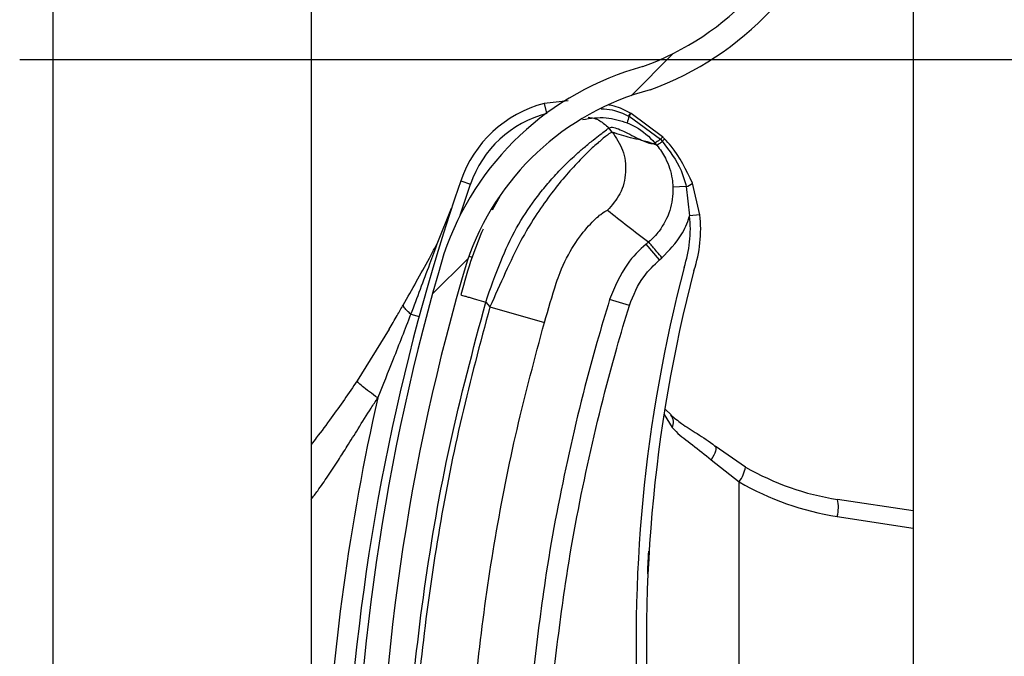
# Model space of a CAD drawing. Header units: inches. Extents: x 170 to 284, y 215 to 248.
# Tile 310 of 656: x 186.1024 to 186.2004, y 243.6049 to 243.6682. Entities that reach past the tile are written whole.
import ezdxf

# ---------------------------------------------------------------- set-up
doc = ezdxf.new("R2010")
doc.units = ezdxf.units.IN
doc.header["$LTSCALE"] = 0.25
doc.header["$MEASUREMENT"] = 0
doc.layers.add('ANNOTATIONS', color=1, linetype='Continuous')
doc.layers.add('LH BENCH MOUNT', color=7, linetype='Continuous')
doc.styles.add('ARIAL', font='arial.ttf', dxfattribs={"height": 0.09375})
doc.dimstyles.new('STANDARD$0', dxfattribs={"dimtxt": 0.09375, "dimasz": 0.09375, "dimexe": 0.03125, "dimexo": 0.046875, "dimgap": 0.09, "dimtad": 0, "dimtih": 1, "dimtoh": 1, "dimdec": 4, "dimzin": 0, "dimdsep": 46, "dimtxsty": 'ARIAL', "dimcen": 0.09, "dimadec": 0, "dimazin": 0, "dimtfac": 1, "dimtdec": 4, "dimtofl": 0, "dimtmove": 0, "dimatfit": 1, "dimfxl": 1, "dimtolj": 1, "dimtzin": 0, "dimarcsym": 0})

# ---------------------------------------------------------------- blocks, each defined once
blk = doc.blocks.new('*D20')
at = {"layer": 'ANNOTATIONS', "color": 0, "lineweight": -2, "transparency": 16777216}
for p, q in [((186.1492924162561, 243.6642684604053), (187.5897358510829, 243.6642684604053)), ((187.5584858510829, 243.5705184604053), (187.5584858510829, 241.8503426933)), ((187.5584858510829, 239.6953067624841), (187.5584858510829, 241.4154825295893)), ((186.8279608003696, 239.6015567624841), (187.5897358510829, 239.6015567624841))]:
    blk.add_line(p, q, dxfattribs=at)
at = {"layer": 'ANNOTATIONS', "color": 0, "transparency": 16777216}
for points in [[(187.5428608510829, 243.5705184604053), (187.5741108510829, 243.5705184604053), (187.5584858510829, 243.6642684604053)], [(187.5428608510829, 239.6953067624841), (187.5741108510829, 239.6953067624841), (187.5584858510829, 239.6015567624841)]]:
    blk.add_solid(points, dxfattribs=at)
at = {"layer": 'defpoints', "color": 0, "transparency": 16777216}
for p in [(186.1024174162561, 243.6642684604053), (186.7810858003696, 239.6015567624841), (187.5584858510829, 239.6015567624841)]:
    blk.add_point(p, dxfattribs=at)
at = {"layer": 'ANNOTATIONS', "color": 0, "transparency": 16777216, "insert": (187.558485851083, 241.6329126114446), "char_height": 0.09375, "attachment_point": 5, "style": 'ARIAL'}
blk.add_mtext('\\A1;OPENING\\PHEIGHT', dxfattribs=at)

msp = doc.modelspace()

# ---------------------------------------------------------------- hatches: boundary and pattern name
at = {"layer": 'LH BENCH MOUNT'}
h = msp.add_hatch(dxfattribs=at)
h.set_pattern_fill('ANSI31', color=256, scale=0.34241245, angle=2.8e-322, style=0)
h.set_pattern_definition([(45, (176.0930244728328, 238.0091787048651), (-0.03026527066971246, 0.03026527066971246), [])])
edge = h.paths.add_edge_path(flags=0)
edge.add_arc((186.1662917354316, 243.4923245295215), 0.001712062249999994, 450.0000000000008, 472.2104203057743)
edge.add_line((186.1656445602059, 243.4939095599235), (186.1647320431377, 243.4961444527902))
edge.add_arc((186.1662917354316, 243.4923245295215), 0.004126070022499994, 450, 472.2104203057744, ccw=False)
edge.add_arc((186.1662917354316, 243.4834218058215), 0.01302879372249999, 401.47616737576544, 450, ccw=False)
edge.add_arc((186.1620458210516, 243.4802716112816), 0.01830194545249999, 359.99999999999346, 400.0613730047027, ccw=False)
edge.add_arc((186.1685858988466, 243.4802716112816), 0.01176186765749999, 292.1408576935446, 359.99999999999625, ccw=False)
edge.add_arc((186.1662917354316, 243.4835245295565), 0.01566536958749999, 235.2570680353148, 295.4307998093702, ccw=False)
edge.add_arc((186.1715306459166, 243.4916397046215), 0.02532140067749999, 212.8542481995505, 235.980933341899, ccw=False)
edge.add_arc((186.1633812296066, 243.4852708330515), 0.01504902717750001, 172.1557183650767, 209.3146496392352, ccw=False)
edge.add_arc((186.1758108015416, 243.4839354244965), 0.02754708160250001, 453.30850314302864, 532.9325737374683, ccw=False)
edge.add_arc((186.1725578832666, 243.5200256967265), 0.008748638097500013, 280.9586189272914, 427.9414322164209)
edge.add_arc((186.1924176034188, 243.5823790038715), 0.05672062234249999, 179.5706357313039, 253.00989973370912, ccw=False)
edge.add_arc((186.3507493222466, 243.5835774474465), 0.2150521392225, 163.4260275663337, 180.2060536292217, ccw=False)
edge.add_arc((186.1719757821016, 243.6357268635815), 0.02884824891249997, 465.1588434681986, 521.4137567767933, ccw=False)
edge.add_arc((186.1546497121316, 243.6902731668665), 0.0284373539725, 290.1205938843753, 343.7190675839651)
edge.add_arc((186.1674901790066, 243.6860957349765), 0.01494630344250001, 345.2914408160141, 400.5471921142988)
edge.add_arc((186.1640660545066, 243.6842809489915), 0.0187470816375, 397.9578745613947, 431.4396159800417)
edge.add_arc((186.1662917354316, 243.6891089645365), 0.0134739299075, 433.877557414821, 472.273645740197)
edge.add_arc((186.1637236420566, 243.6961284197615), 0.006011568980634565, 474.9825325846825, 495.7175736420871)
edge.add_arc((186.1735166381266, 243.6888692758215), 0.01816498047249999, 500.8992600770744, 539.9999999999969)
edge.add_arc((186.1662917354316, 243.6888692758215), 0.01094007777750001, 539.9999999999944, 630.0000000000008)
edge.add_arc((186.1662917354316, 243.6797953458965), 0.001866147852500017, 270, 285.6422464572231)
edge.add_line((186.1667949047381, 243.6779983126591), (186.167445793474, 243.6756737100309))
edge.add_arc((186.1662917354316, 243.6797953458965), 0.004280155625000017, 269.9999999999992, 285.6422464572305, ccw=False)
edge.add_arc((186.1662917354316, 243.6888692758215), 0.01335408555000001, 179.9999999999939, 269.9999999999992, ccw=False)
edge.add_arc((186.1735166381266, 243.6888692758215), 0.020578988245, 500.6113583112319, 539.9999999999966, ccw=False)
edge.add_arc((186.1637236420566, 243.6961284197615), 0.008425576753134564, 474.57766718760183, 496.4997109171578, ccw=False)
edge.add_arc((186.1662917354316, 243.6891089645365), 0.01588793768, 433.690302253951, 472.4705806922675, ccw=False)
edge.add_arc((186.1640660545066, 243.6842809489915), 0.02116108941, 398.10453077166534, 431.5771717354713, ccw=False)
edge.add_arc((186.1674901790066, 243.6860957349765), 0.01736031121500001, 345.180248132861, 400.36585332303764, ccw=False)
edge.add_arc((186.1546497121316, 243.6902731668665), 0.030851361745, 289.91815728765, 343.7795375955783, ccw=False)
edge.add_arc((186.1719757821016, 243.6357268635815), 0.02643424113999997, 464.9417095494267, 521.3236131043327)
edge.add_arc((186.3507493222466, 243.5835774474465), 0.21263813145, 523.4376684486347, 540.2096895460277)
edge.add_arc((186.1924176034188, 243.5823790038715), 0.05430661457, 539.5566266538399, 613.1145348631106)
edge.add_arc((186.1725578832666, 243.5200256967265), 0.01116264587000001, 280.0610388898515, 428.5290871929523, ccw=False)
edge.add_arc((186.1758108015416, 243.4839354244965), 0.02513307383, 452.971400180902, 532.9706577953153)
edge.add_arc((186.1633812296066, 243.4852708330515), 0.01263501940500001, 532.0830472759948, 568.9826967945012)
edge.add_arc((186.1715306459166, 243.4916397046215), 0.022907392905, 213.0443063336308, 236.0197152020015)
edge.add_arc((186.1662917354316, 243.4835245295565), 0.01325136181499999, 235.1922404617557, 295.7352497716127)
edge.add_arc((186.1685858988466, 243.4802716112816), 0.009347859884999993, 291.7225241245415, 359.9999999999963)
edge.add_arc((186.1620458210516, 243.4802716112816), 0.01588793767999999, 359.9999999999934, 399.9521788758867)
edge.add_arc((186.1662917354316, 243.4834218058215), 0.01061478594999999, 401.6345013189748, 450.0000000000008)

# ---------------------------------------------------------------- linework, layer by layer
at = {"layer": 'ANNOTATIONS'}
msp.add_line((186.102417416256, 243.6642684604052), (187.6008805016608, 243.6642684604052), dxfattribs=at)
at = {"layer": 'LH BENCH MOUNT'}
for p, q in [((186.1913380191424, 243.8543193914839), (186.1913380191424, 239.6015567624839)), ((186.1057349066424, 239.6015567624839), (186.1057349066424, 243.7595607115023)), ((186.1314158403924, 243.7576524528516), (186.1314158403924, 243.5900814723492)), ((186.1570029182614, 243.6601630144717), (186.1546035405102, 243.6599134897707)), ((186.1546035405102, 243.6599134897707), (186.1548572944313, 243.6589470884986)), ((186.1630076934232, 243.6586577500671), (186.1630086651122, 243.6586572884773)), ((186.1630086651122, 243.6586572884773), (186.1630707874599, 243.658627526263)), ((186.1630707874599, 243.658627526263), (186.1630716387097, 243.6586271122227)), ((186.1630716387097, 243.6586271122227), (186.1661753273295, 243.6563427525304)), ((186.1631899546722, 243.6589476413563), (186.1631890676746, 243.6589481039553)), ((186.1632515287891, 243.6589153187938), (186.1631899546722, 243.6589476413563)), ((186.1632524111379, 243.6589148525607), (186.1632515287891, 243.6589153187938)), ((186.1663938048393, 243.6565912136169), (186.1632524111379, 243.6589148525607)), ((186.1628838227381, 243.6579702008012), (186.1628845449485, 243.6579699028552)), ((186.1613835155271, 243.6570556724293), (186.1610357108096, 243.6574670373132)), ((186.1658192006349, 243.6557398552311), (186.1648878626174, 243.6560723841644)), ((186.1661753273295, 243.6563427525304), (186.1663656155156, 243.6561371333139)), ((186.1462454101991, 243.6487717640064), (186.1472811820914, 243.6518724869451)), ((186.1463093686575, 243.652205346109), (186.1472811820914, 243.6518724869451)), ((186.1687535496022, 243.6516320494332), (186.1674199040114, 243.6515829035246)), ((186.1687535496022, 243.6516320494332), (186.1690857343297, 243.6487202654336)), ((186.1701068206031, 243.6488325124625), (186.1693562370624, 243.6519795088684)), ((186.1502438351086, 243.6507141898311), (186.1494501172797, 243.6492754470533)), ((186.1440407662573, 243.6460895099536), (186.1453956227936, 243.6494785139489)), ((186.1701068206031, 243.6488325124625), (186.1690857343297, 243.6487202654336)), ((186.165005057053, 243.6461143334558), (186.1647570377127, 243.6459046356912)), ((186.1660827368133, 243.6443366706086), (186.1647570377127, 243.6459046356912)), ((186.1471115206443, 243.6447011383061), (186.1474398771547, 243.6446003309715)), ((186.1660827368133, 243.6443366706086), (186.1663307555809, 243.644546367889)), ((186.1487919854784, 243.6401324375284), (186.1492048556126, 243.6396441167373)), ((186.1630862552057, 243.6397968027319), (186.1611233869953, 243.6403994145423)), ((186.1413538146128, 243.6389242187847), (186.1421723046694, 243.6387024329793)), ((186.1492048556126, 243.6396441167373), (186.1546350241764, 243.6380959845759)), ((186.1391859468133, 243.6374289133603), (186.1359997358, 243.63230243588)), ((186.1666509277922, 243.6294669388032), (186.1672443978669, 243.6289092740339)), ((186.1665405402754, 243.6289339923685), (186.1673421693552, 243.6276287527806)), ((186.1746502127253, 243.6237081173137), (186.171609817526, 243.625775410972)), ((186.1712230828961, 243.6244311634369), (186.1740134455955, 243.622227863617)), ((186.1740134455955, 243.5568071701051), (186.1740134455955, 243.622227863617)), ((186.1913380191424, 243.6193323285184), (186.1838006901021, 243.620482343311)), ((186.1837659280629, 243.6187898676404), (186.1913380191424, 243.6176345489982))]:
    msp.add_line(p, q, dxfattribs=at)
at = {"layer": 'LH BENCH MOUNT', "flags": 128}
msp.add_lwpolyline([(186.171609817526, 243.625775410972), (186.1716658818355, 243.6257013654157), (186.1716914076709, 243.6255925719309), (186.171685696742, 243.6254520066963), (186.1716489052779, 243.625283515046), (186.1715820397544, 243.6250917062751), (186.1714869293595, 243.6248818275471), (186.1713661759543, 243.6246596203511), (186.1712230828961, 243.6244311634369)], dxfattribs=at)
at = {"layer": 'LH BENCH MOUNT'}
for centre, radius, start, end in [((186.1546497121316, 243.6902731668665), 0.02843735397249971, 290.1205938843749, 343.7190675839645), ((186.1546497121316, 243.6902731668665), 0.03085136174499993, 289.91815728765, 343.7795375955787), ((186.1719757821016, 243.6357268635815), 0.02884824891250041, 105.1588434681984, 161.4137567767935), ((186.1719757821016, 243.6357268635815), 0.02643424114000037, 104.9417095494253, 161.3236131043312), ((186.157647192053, 243.6483219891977), 0.01198443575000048, 104.7123854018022, 161.0929786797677), ((186.157647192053, 243.6483219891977), 0.01095719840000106, 104.712385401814, 161.0929786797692), ((186.1651179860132, 243.6576899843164), 0.002251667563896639, 155.3939551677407, 172.8510957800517), ((186.1651206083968, 243.6576885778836), 0.002253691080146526, 155.3897650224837, 172.8291455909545), ((186.1644170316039, 243.6579792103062), 0.001564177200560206, 141.7256942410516, 154.2910519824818), ((186.164421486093, 243.6579769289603), 0.001568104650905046, 141.7542666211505, 154.2863466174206), ((186.1645201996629, 243.6579179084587), 0.001613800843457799, 141.8260927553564, 153.9140894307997), ((186.1645193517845, 243.6579182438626), 0.001611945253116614, 141.8104826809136, 153.9114578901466), ((186.3507141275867, 243.5821939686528), 0.2160622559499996, 161.092978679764, 176.5593061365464), ((186.1684014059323, 243.652939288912), 0.001353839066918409, 285.076439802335, 314.8519014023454), ((186.1571730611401, 243.6474107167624), 0.01198443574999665, 341.3410974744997, 6.273281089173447), ((186.1571730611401, 243.6474107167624), 0.0130116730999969, 341.502558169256, 6.273281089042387), ((186.3507493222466, 243.5835774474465), 0.2150521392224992, 163.4260275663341, 180.2060536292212), ((186.3507493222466, 243.5835774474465), 0.2126381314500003, 163.4376684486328, 180.2096895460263), ((186.3103094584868, 243.6064881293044), 0.146552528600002, 165.3406183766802, 202.0185750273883), ((186.3103094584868, 243.6064881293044), 0.1455252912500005, 165.3544246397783, 203.8705502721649), ((186.3507141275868, 243.5821939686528), 0.2180957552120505, 167.1792232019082, 177.252934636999), ((186.1663523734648, 243.6281577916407), 0.001122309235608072, 331.8758133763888, 39.9468346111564), ((186.1710884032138, 243.6243632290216), 0.003621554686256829, 323.8694765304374, 349.5782562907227), ((186.1877258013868, 243.6462079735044), 0.0260233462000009, 239.8373732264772, 261.3249484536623), ((186.1879492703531, 243.6462079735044), 0.02773540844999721, 239.8373732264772, 261.3249484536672), ((186.1804700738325, 243.6197041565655), 0.003420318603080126, 344.4956794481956, 13.15103634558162)]:
    msp.add_arc(centre, radius, start, end, dxfattribs=at)
for points, knots in [([(186.1631890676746, 243.6589481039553), (186.1626642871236, 243.6592262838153), (186.1619734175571, 243.6595925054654), (186.1612110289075, 243.6597202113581), (186.1610277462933, 243.6597509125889)], [0, 0, 0, 0, 0.7595942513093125, 1, 1, 1, 1]), ([(186.1584241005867, 243.658307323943), (186.1592155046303, 243.6584308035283), (186.1607331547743, 243.6586675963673), (186.162187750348, 243.6581959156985), (186.1628838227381, 243.6579702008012)], [0, 0, 0, 0, 0.5214667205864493, 1, 1, 1, 1]), ([(186.1589977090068, 243.6585374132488), (186.1591878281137, 243.6585091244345), (186.1595832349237, 243.6584502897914), (186.160320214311, 243.6581474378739), (186.1607538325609, 243.6577350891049), (186.1610357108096, 243.6574670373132)], [0, 0, 0, 0, 0.2447599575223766, 0.5090480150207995, 1, 1, 1, 1]), ([(186.1602920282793, 243.6593786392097), (186.1606622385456, 243.6593572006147), (186.1616107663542, 243.6593022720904), (186.162478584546, 243.6589018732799), (186.1630076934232, 243.6586577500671)], [0, 0, 0, 0, 0.3902998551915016, 0.9999999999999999, 0.9999999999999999, 0.9999999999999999, 0.9999999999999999]), ([(186.1610357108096, 243.6574670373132), (186.1611425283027, 243.657506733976), (186.1613667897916, 243.6575900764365), (186.1619685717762, 243.6573960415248), (186.1627231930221, 243.6570480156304), (186.1635224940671, 243.6566338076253), (186.1643199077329, 243.6562266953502), (186.1647438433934, 243.6560685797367), (186.1649587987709, 243.6559884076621)], [0, 0, 0, 0, 0.1574760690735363, 0.330618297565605, 0.4911886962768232, 0.6742546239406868, 0.834831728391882, 1, 1, 1, 1]), ([(186.1628845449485, 243.6579699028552), (186.1631640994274, 243.6578416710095), (186.1641970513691, 243.6573678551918), (186.1650912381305, 243.6566024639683), (186.1656256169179, 243.6559691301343), (186.1656256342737, 243.6559691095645)], [0, 0, 0, 0, 0.2706300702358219, 0.9999763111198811, 1, 1, 1, 1]), ([(186.1487919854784, 243.6401324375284), (186.1492678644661, 243.641488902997), (186.1501662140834, 243.6440495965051), (186.1517815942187, 243.6475405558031), (186.1533840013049, 243.6499524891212), (186.1547159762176, 243.6516552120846), (186.1556308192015, 243.6526985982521), (186.1564224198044, 243.6535270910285), (186.157091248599, 243.6541870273), (186.1578360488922, 243.6548820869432), (186.1586698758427, 243.6556077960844), (186.1597992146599, 243.6565158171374), (186.1607892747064, 243.6572757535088), (186.1609584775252, 243.6574070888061), (186.1610357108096, 243.6574670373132)], [0, 0, 0, 0, 0.1307156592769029, 0.2467609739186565, 0.3577928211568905, 0.4170971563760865, 0.4791482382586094, 0.5177152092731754, 0.5590896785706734, 0.603294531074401, 0.6633484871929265, 0.7353692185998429, 0.8792082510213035, 1, 1, 1, 1]), ([(186.1613835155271, 243.6570556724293), (186.1613041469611, 243.6570240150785), (186.1611428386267, 243.656959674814), (186.1603543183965, 243.6563409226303), (186.1592933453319, 243.6553977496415), (186.1580629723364, 243.6541841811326), (186.1566551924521, 243.6526382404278), (186.1551800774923, 243.6508030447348), (186.1536900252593, 243.6486678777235), (186.1521616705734, 243.6461133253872), (186.150725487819, 243.6430369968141), (186.149716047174, 243.640784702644), (186.1492048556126, 243.6396441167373)], [0, 0, 0, 0, 0.1094013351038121, 0.2223468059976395, 0.3151791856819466, 0.4102231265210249, 0.5012749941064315, 0.5946006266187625, 0.6834485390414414, 0.7745330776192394, 0.8858211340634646, 1, 1, 1, 1]), ([(186.1613835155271, 243.6570556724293), (186.1617726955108, 243.6564798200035), (186.162581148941, 243.6552835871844), (186.1628399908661, 243.6530585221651), (186.1623122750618, 243.6508811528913), (186.161364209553, 243.6497914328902), (186.1609078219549, 243.6492668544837)], [0, 0, 0, 0, 0.2406941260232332, 0.4999999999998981, 0.7593058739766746, 1, 1, 1, 1]), ([(186.1648878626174, 243.6560723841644), (186.1646771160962, 243.6561305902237), (186.1640958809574, 243.6562911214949), (186.1630276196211, 243.6565006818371), (186.1620068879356, 243.6568452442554), (186.1613835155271, 243.6570556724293)], [0, 0, 0, 0, 0.1812946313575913, 0.50000735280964, 1, 1, 1, 1]), ([(186.166598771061, 243.6563806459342), (186.1665987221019, 243.6563806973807), (186.1665311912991, 243.656451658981), (186.1664624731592, 243.656521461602), (186.1663938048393, 243.6565912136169)], [0, 0, 0, 0, 0.0007249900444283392, 0.9999999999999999, 0.9999999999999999, 0.9999999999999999, 0.9999999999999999]), ([(186.1649587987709, 243.6559884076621), (186.1650523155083, 243.6559627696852), (186.1652403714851, 243.6559112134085), (186.1654677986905, 243.655898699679), (186.1655729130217, 243.6559458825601), (186.1656253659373, 243.6559694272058)], [0, 0, 0, 0, 0.3313600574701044, 0.6663431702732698, 0.9999999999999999, 0.9999999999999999, 0.9999999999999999, 0.9999999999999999]), ([(186.1656253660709, 243.6559694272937), (186.1656735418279, 243.6559123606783), (186.1657381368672, 243.6558358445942), (186.1658027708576, 243.6557593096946), (186.1658192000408, 243.6557398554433)], [0, 0, 0, 0, 0.7458120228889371, 0.9999999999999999, 0.9999999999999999, 0.9999999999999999, 0.9999999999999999]), ([(186.1661753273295, 243.6563427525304), (186.1661555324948, 243.6563274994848), (186.1660365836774, 243.6562358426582), (186.1658520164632, 243.6560988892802), (186.1656770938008, 243.6559807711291), (186.1656427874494, 243.6559729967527), (186.1656256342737, 243.6559691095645)], [0, 0, 0, 0, 0.06239373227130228, 0.3749291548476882, 0.6874645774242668, 1, 1, 1, 1]), ([(186.1658160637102, 243.6557435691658), (186.1658160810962, 243.6557435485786), (186.1661511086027, 243.6553468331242), (186.1668351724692, 243.654313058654), (186.1673257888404, 243.652853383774), (186.167399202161, 243.6518623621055), (186.1674199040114, 243.6515829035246)], [0, 0, 0, 0, 1.782673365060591e-05, 0.3435204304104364, 0.8148790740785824, 1, 1, 1, 1]), ([(186.1663656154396, 243.6561371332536), (186.1663456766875, 243.656121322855), (186.1662259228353, 243.656026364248), (186.1660407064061, 243.6558832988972), (186.1658668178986, 243.6557574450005), (186.1658350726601, 243.655745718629), (186.1658192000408, 243.6557398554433)], [0, 0, 0, 0, 0.062428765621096, 0.3749525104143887, 0.6874762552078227, 1, 1, 1, 1]), ([(186.1663658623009, 243.6561368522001), (186.1670741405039, 243.6552086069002), (186.1681275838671, 243.6538279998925), (186.1685990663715, 243.6521739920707), (186.1687535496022, 243.6516320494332)], [0, 0, 0, 0, 0.6723457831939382, 1, 1, 1, 1]), ([(186.1693562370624, 243.6519795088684), (186.1687429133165, 243.6532752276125), (186.1679923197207, 243.6548609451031), (186.1668142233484, 243.656145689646), (186.1665987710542, 243.6563806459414)], [0, 0, 0, 0, 0.8171182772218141, 1, 1, 1, 1]), ([(186.1674199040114, 243.6515829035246), (186.1674206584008, 243.6515605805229), (186.1674472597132, 243.6507734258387), (186.1672226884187, 243.6492019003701), (186.1662671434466, 243.647365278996), (186.1653879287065, 243.6464381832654), (186.1650049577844, 243.6461142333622), (186.1650049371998, 243.64611421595)], [0, 0, 0, 0, 0.0108740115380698, 0.3834398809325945, 0.7558119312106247, 0.9999868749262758, 1, 1, 1, 1]), ([(186.1558144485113, 243.6420292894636), (186.155814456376, 243.6420293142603), (186.155928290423, 243.6423882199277), (186.1564277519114, 243.6437944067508), (186.1576023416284, 243.645997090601), (186.1591371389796, 243.6479003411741), (186.1604825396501, 243.6491120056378), (186.1607562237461, 243.6492116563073), (186.1609078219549, 243.6492668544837)], [0, 0, 0, 0, 4.497367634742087e-06, 0.06509473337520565, 0.2616701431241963, 0.4753105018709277, 0.7093656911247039, 0.9999999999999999, 0.9999999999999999, 0.9999999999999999, 0.9999999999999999]), ([(186.1609078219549, 243.6492668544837), (186.1615810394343, 243.6487376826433), (186.1629274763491, 243.6476793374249), (186.1643124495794, 243.6466359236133), (186.1650049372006, 243.6461142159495)], [0, 0, 0, 0, 0.4999992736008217, 1, 1, 1, 1]), ([(186.1663307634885, 243.6445463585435), (186.1670325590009, 243.6452647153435), (186.1681946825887, 243.6464542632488), (186.1688696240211, 243.6480277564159), (186.1690748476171, 243.6486853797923), (186.1690857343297, 243.6487202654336)], [0, 0, 0, 0, 0.5907811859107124, 0.9782917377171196, 1, 1, 1, 1]), ([(186.1485226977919, 243.6474019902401), (186.1481483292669, 243.6464841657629), (186.1472917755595, 243.6443841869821), (186.1466722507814, 243.6421170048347), (186.1463234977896, 243.6408407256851)], [0, 0, 0, 0, 0.4370636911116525, 1, 1, 1, 1]), ([(186.1405819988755, 243.639839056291), (186.1414529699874, 243.6413793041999), (186.1426157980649, 243.6434356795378), (186.1437548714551, 243.6455570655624), (186.1440407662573, 243.6460895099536)], [0, 0, 0, 0, 0.7490110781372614, 1, 1, 1, 1]), ([(186.1413538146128, 243.6389242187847), (186.1419822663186, 243.6405890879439), (186.1428824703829, 243.6429738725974), (186.1437721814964, 243.6453670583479), (186.1440407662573, 243.6460895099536)], [0, 0, 0, 0, 0.6981213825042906, 1, 1, 1, 1]), ([(186.1647570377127, 243.6459046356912), (186.1647570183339, 243.6459046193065), (186.1640631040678, 243.645317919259), (186.1624882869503, 243.6436943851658), (186.1616302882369, 243.6416231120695), (186.1611233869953, 243.6403994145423)], [0, 0, 0, 0, 1.142795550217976e-05, 0.409211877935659, 1, 1, 1, 1]), ([(186.1630862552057, 243.6397968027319), (186.1634979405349, 243.6408140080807), (186.1641954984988, 243.6425375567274), (186.1655341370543, 243.6438136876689), (186.1660827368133, 243.6443366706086)], [0, 0, 0, 0, 0.5901808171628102, 1, 1, 1, 1]), ([(186.1546350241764, 243.6380959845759), (186.1550225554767, 243.6394206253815), (186.1554100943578, 243.6407452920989), (186.1558144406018, 243.6420292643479), (186.1558144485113, 243.6420292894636)], [0, 0, 0, 0, 0.999980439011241, 1, 1, 1, 1]), ([(186.1463234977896, 243.6408407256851), (186.1463564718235, 243.640831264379), (186.1464071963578, 243.640816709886), (186.1467150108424, 243.6407283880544), (186.1470335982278, 243.6406369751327), (186.1474290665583, 243.6405235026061), (186.1480037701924, 243.6403586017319), (186.1484814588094, 243.6402215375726), (186.1487919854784, 243.6401324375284)], [0, 0, 0, 0, 0.2394568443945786, 0.3683606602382, 0.5000000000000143, 0.6316393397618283, 0.7605431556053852, 1, 1, 1, 1]), ([(186.1406798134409, 243.5831059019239), (186.1407785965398, 243.5878613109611), (186.1409766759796, 243.5973968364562), (186.1425862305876, 243.6117057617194), (186.1450430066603, 243.6260153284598), (186.1475403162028, 243.6354191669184), (186.1487919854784, 243.6401324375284)], [0, 0, 0, 0, 0.2468628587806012, 0.4950083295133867, 0.74689458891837, 1, 1, 1, 1]), ([(186.1611233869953, 243.6403994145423), (186.1606953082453, 243.6389700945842), (186.1591104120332, 243.6336782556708), (186.1568152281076, 243.6243801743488), (186.154748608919, 243.6134708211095), (186.1538972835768, 243.6064585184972), (186.1535337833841, 243.6034643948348)], [0, 0, 0, 0, 0.1185397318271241, 0.4388752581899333, 0.7604101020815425, 1, 1, 1, 1]), ([(186.1380557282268, 243.630589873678), (186.1385785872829, 243.6318812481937), (186.1397015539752, 243.6346547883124), (186.1407783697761, 243.6374372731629), (186.1413538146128, 243.6389242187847)], [0, 0, 0, 0, 0.4656051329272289, 1, 1, 1, 1]), ([(186.1391839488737, 243.6374254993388), (186.1391839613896, 243.6374255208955), (186.1394482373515, 243.6378806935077), (186.1399159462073, 243.6386807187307), (186.1403828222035, 243.6394898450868), (186.1405819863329, 243.6398390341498), (186.1405819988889, 243.6398390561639)], [0, 0, 0, 0, 2.704369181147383e-05, 0.571031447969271, 0.9999729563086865, 1, 1, 1, 1]), ([(186.1413538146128, 243.6389242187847), (186.14122260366, 243.6390359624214), (186.1409572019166, 243.6392619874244), (186.140703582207, 243.639552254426), (186.1405992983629, 243.6397371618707), (186.1405852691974, 243.6398197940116), (186.1405819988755, 243.639839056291)], [0, 0, 0, 0, 0.2979480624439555, 0.6026626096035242, 0.9073771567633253, 0.9999999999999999, 0.9999999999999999, 0.9999999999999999, 0.9999999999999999]), ([(186.1492048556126, 243.6396441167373), (186.1482307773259, 243.6360139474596), (186.1462797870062, 243.6287430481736), (186.144101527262, 243.617662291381), (186.1424904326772, 243.6064797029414), (186.1414796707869, 243.5955110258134), (186.1412849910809, 243.5882632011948), (186.1411915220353, 243.5847833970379)], [0, 0, 0, 0, 0.2027568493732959, 0.4061035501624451, 0.6088604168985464, 0.8122072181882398, 1, 1, 1, 1]), ([(186.1555752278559, 243.6032441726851), (186.1559349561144, 243.606207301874), (186.1567756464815, 243.6131321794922), (186.1588195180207, 243.623928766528), (186.1610898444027, 243.6331309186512), (186.162662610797, 243.6383822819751), (186.1630862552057, 243.6397968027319)], [0, 0, 0, 0, 0.2395900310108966, 0.5599255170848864, 0.8814604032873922, 0.9999999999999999, 0.9999999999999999, 0.9999999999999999, 0.9999999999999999]), ([(186.146837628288, 243.5847137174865), (186.1468376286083, 243.5847137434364), (186.1468794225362, 243.588100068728), (186.1471425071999, 243.5951467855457), (186.1480944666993, 243.605819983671), (186.1496690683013, 243.6166960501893), (186.1517875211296, 243.6274833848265), (186.1536858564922, 243.634558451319), (186.1546350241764, 243.6380959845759)], [0, 0, 0, 0, 1.439079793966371e-06, 0.1877923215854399, 0.3908439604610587, 0.5938956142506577, 0.7969478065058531, 1, 1, 1, 1]), ([(186.1359997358, 243.63230243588), (186.1355774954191, 243.6316749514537), (186.134736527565, 243.6304252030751), (186.1333792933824, 243.6285341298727), (186.1322799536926, 243.6270472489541), (186.1315894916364, 243.6261805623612), (186.1314158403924, 243.6259625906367)], [0, 0, 0, 0, 0.2874979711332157, 0.5726040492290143, 0.8925098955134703, 1, 1, 1, 1]), ([(186.1380557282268, 243.630589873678), (186.1377649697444, 243.6307951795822), (186.1371661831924, 243.6312179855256), (186.1364771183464, 243.6317592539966), (186.1360354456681, 243.6321598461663), (186.1360114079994, 243.6322558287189), (186.1359997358, 243.63230243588)], [0, 0, 0, 0, 0.242789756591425, 0.5000000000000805, 0.7572102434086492, 1, 1, 1, 1]), ([(186.1314158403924, 243.6204780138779), (186.1316367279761, 243.620766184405), (186.1322125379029, 243.6215173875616), (186.1331125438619, 243.622828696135), (186.1340874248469, 243.6243087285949), (186.1350835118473, 243.6258901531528), (186.1361597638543, 243.6276211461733), (186.137169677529, 243.6292290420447), (186.1378341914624, 243.6302496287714), (186.1380557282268, 243.630589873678)], [0, 0, 0, 0, 0.09019872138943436, 0.2351300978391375, 0.3944108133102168, 0.5296508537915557, 0.6982639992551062, 0.8994067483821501, 1, 1, 1, 1]), ([(186.1672047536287, 243.6288910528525), (186.1675480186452, 243.6286067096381), (186.1682880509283, 243.6279937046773), (186.1698494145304, 243.6270184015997), (186.1710968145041, 243.6262394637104), (186.1717174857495, 243.6256782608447), (186.1717778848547, 243.6256236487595)], [0, 0, 0, 0, 0.2839420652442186, 0.6121401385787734, 0.9622563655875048, 1, 1, 1, 1]), ([(186.1673421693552, 243.6276287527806), (186.1674721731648, 243.6274950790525), (186.1680617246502, 243.6268888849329), (186.1693543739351, 243.6259312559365), (186.1705943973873, 243.6249358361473), (186.1712230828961, 243.6244311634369)], [0, 0, 0, 0, 0.1223980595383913, 0.5550603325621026, 1, 1, 1, 1]), ([(186.1649172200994, 243.6130842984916), (186.1649270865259, 243.6133892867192), (186.1649511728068, 243.6141338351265), (186.1649944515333, 243.6148781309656), (186.1650200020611, 243.6153175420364)], [0, 0, 0, 0, 0.4096284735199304, 1, 1, 1, 1])]:
    msp.add_open_spline(points, degree=3, knots=knots, dxfattribs=at)
for points in [[(186.1663938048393, 243.6565912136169), (186.1663922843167, 243.6565868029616), (186.1663892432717, 243.6565779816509), (186.1663453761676, 243.6565260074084), (186.1662764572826, 243.6564497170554), (186.1662090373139, 243.656378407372), (186.1661753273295, 243.6563427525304)], [(186.1665986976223, 243.6563807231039), (186.1665966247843, 243.65637669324), (186.1665924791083, 243.6563686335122), (186.1665453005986, 243.6563178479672), (186.1664721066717, 243.6562427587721), (186.1664011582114, 243.656172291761), (186.1663656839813, 243.6561370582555)], [(186.1663309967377, 243.644546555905), (186.1661608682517, 243.6447476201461), (186.1658206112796, 243.6451497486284), (186.1653880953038, 243.64566091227), (186.1650792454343, 243.6460259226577), (186.1650295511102, 243.6460846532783), (186.1650047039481, 243.6461140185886)]]:
    msp.add_open_spline(points, degree=3, dxfattribs=at)

# ---------------------------------------------------------------- dimensions: what is measured, and where the dimension line sits
at = {"layer": 'ANNOTATIONS'}
dim = msp.add_linear_dim(base=(187.5584858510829, 239.6015567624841), p1=(186.102417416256, 243.6642684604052), p2=(186.7810858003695, 239.6015567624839), angle=90, text='OPENING\\PHEIGHT', dimstyle='STANDARD$0', dxfattribs=at)
dim.commit()
dim.dimension.update_dxf_attribs({"geometry": '*D20', "text_midpoint": (187.558485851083, 241.6329126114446)})

doc.saveas('drawing.dxf')
